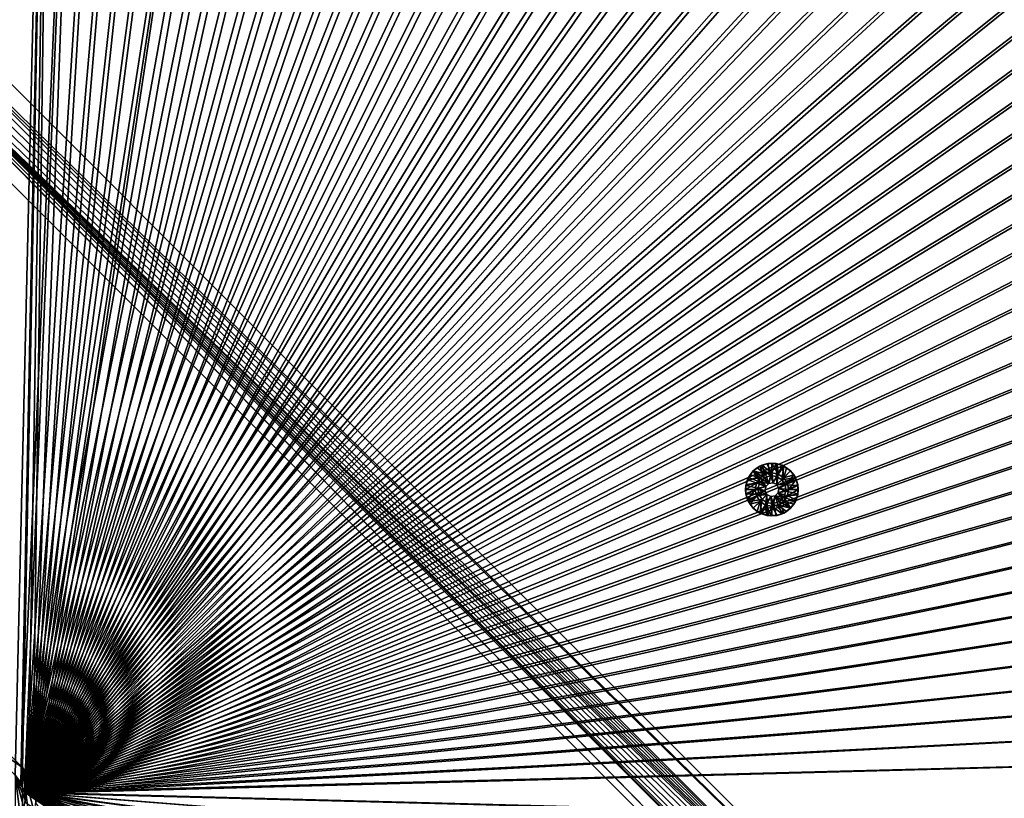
# Model space of a CAD drawing. Header units: metres. Extents: x -1 to 1402, y -1402 to 1.
# Tile 332 of 453: x 758 to 1038, y -678 to -457. Entities that reach past the tile are written whole.
import ezdxf

# ---------------------------------------------------------------- set-up
doc = ezdxf.new("R2010")
doc.units = ezdxf.units.M

msp = doc.modelspace()

# ---------------------------------------------------------------- linework, layer by layer
at = {"layer": 'None0'}
for points in [[(759.270203, -676.616821, -500.477753), (877.839905, -152.386719, -500.477753), (865.633545, -152.258026, -500.477753)], [(865.633545, -152.258026, -500.477753), (853.427002, -152.435944, -500.477753), (759.270203, -676.616821, -500.477753)], [(890.038513, -152.829346, -500.477753), (877.839905, -152.386719, -500.477753), (759.270203, -676.616821, -500.477753)], [(853.427002, -152.435944, -500.477753), (841.227478, -152.913116, -500.477753), (759.270203, -676.616821, -500.477753)], [(902.222107, -153.593277, -500.477753), (890.038513, -152.829346, -500.477753), (759.270203, -676.616821, -500.477753)], [(759.270203, -676.616821, -500.477753), (841.227478, -152.913116, -500.477753), (829.04248, -153.68222, -500.477753)], [(759.270203, -676.616821, -500.477753), (914.381592, -154.685791, -500.477753), (902.222107, -153.593277, -500.477753)], [(829.04248, -153.68222, -500.477753), (816.879211, -154.735916, -500.477753), (759.270203, -676.616821, -500.477753)], [(829.04248, -153.68222, -503.477753), (841.227539, -152.913116, -503.477753), (761.671448, -674.203247, -503.477753)], [(761.671448, -674.203247, -503.477753), (841.227539, -152.913116, -503.477753), (762.366577, -676.864197, -503.477753)], [(816.879211, -154.735916, -503.477753), (829.04248, -153.68222, -503.477753), (761.671448, -674.203247, -503.477753)], [(762.366577, -676.864197, -503.477753), (853.427002, -152.435928, -503.477753), (865.633545, -152.258026, -503.477753)], [(865.633545, -152.258026, -503.477753), (877.839844, -152.386719, -503.477753), (762.366577, -676.864197, -503.477753)], [(877.839844, -152.386719, -503.477753), (890.038513, -152.829361, -503.477753), (762.366577, -676.864197, -503.477753)], [(841.227539, -152.913116, -503.477753), (853.427002, -152.435928, -503.477753), (762.366577, -676.864197, -503.477753)], [(762.366577, -676.864197, -503.477753), (890.038513, -152.829361, -503.477753), (902.222107, -153.593292, -503.477753)], [(902.222107, -153.593292, -503.477753), (914.381592, -154.685791, -503.477753), (762.366577, -676.864197, -503.477753)], [(926.506104, -156.11409, -500.477753), (914.381592, -154.685791, -500.477753), (759.270203, -676.616821, -500.477753)], [(816.879211, -154.735916, -500.477753), (804.743835, -156.067139, -500.477753), (759.270203, -676.616821, -500.477753)], [(759.270203, -676.616821, -500.477753), (804.743835, -156.067139, -500.477753), (792.641296, -157.669098, -500.477753)], [(938.584595, -157.885391, -500.477753), (926.506104, -156.11409, -500.477753), (759.270203, -676.616821, -500.477753)], [(761.671448, -674.203247, -503.477753), (804.743835, -156.067139, -503.477753), (816.879211, -154.735916, -503.477753)], [(792.641296, -157.669098, -503.477753), (804.743835, -156.067139, -503.477753), (761.671448, -674.203247, -503.477753)], [(914.381592, -154.685791, -503.477753), (926.506042, -156.114075, -503.477753), (762.366577, -676.864197, -503.477753)], [(762.366577, -676.864197, -503.477753), (926.506042, -156.114075, -503.477753), (938.584595, -157.885391, -503.477753)], [(780.576416, -159.535049, -500.477753), (758.274048, -673.982178, -500.477753), (759.270203, -676.616821, -500.477753)], [(780.576416, -159.535049, -500.477753), (768.553894, -161.658218, -500.477753), (758.274048, -673.982178, -500.477753)], [(792.641296, -157.669098, -500.477753), (780.576416, -159.535049, -500.477753), (759.270203, -676.616821, -500.477753)], [(759.270203, -676.616821, -500.477753), (950.60614, -160.006927, -500.477753), (938.584595, -157.885391, -500.477753)], [(780.576416, -159.535049, -503.477753), (792.641296, -157.669098, -503.477753), (761.671448, -674.203247, -503.477753)], [(780.576416, -159.535049, -503.477753), (761.671448, -674.203247, -503.477753), (768.553894, -161.658218, -503.477753)], [(938.584595, -157.885391, -503.477753), (950.60614, -160.006927, -503.477753), (762.366577, -676.864197, -503.477753)], [(756.582703, -671.729858, -500.477753), (768.553894, -161.658218, -500.477753), (714.156311, -629.303467, -500.477753)], [(768.553894, -161.658218, -500.477753), (756.578674, -164.031845, -500.477753), (714.156311, -629.303467, -500.477753)], [(716.277588, -627.182129, -503.477753), (756.578674, -164.031845, -503.477753), (768.553894, -161.658218, -503.477753)], [(758.704041, -669.608582, -503.477753), (716.277588, -627.182129, -503.477753), (768.553894, -161.658218, -503.477753)], [(768.553894, -161.658218, -500.477753), (756.582703, -671.729858, -500.477753), (758.274048, -673.982178, -500.477753)], [(768.553894, -161.658218, -503.477753), (760.432129, -671.748047, -503.477753), (758.704041, -669.608582, -503.477753)], [(962.559814, -162.485886, -500.477753), (950.60614, -160.006927, -500.477753), (759.270203, -676.616821, -500.477753)], [(974.433777, -165.328979, -500.477753), (962.559814, -162.485886, -500.477753), (759.270203, -676.616821, -500.477753)], [(761.671448, -674.203247, -503.477753), (760.432129, -671.748047, -503.477753), (768.553894, -161.658218, -503.477753)], [(950.60614, -160.006927, -503.477753), (962.559814, -162.485901, -503.477753), (762.366577, -676.864197, -503.477753)], [(762.366577, -676.864197, -503.477753), (962.559814, -162.485901, -503.477753), (974.433777, -165.328995, -503.477753)], [(759.270203, -676.616821, -500.477753), (986.21344, -168.541031, -500.477753), (974.433777, -165.328979, -500.477753)], [(974.433777, -165.328995, -503.477753), (986.21344, -168.541031, -503.477753), (762.366577, -676.864197, -503.477753)], [(997.883667, -172.126526, -500.477753), (986.21344, -168.541031, -500.477753), (759.270203, -676.616821, -500.477753)], [(986.21344, -168.541031, -503.477753), (997.883667, -172.126511, -503.477753), (762.366577, -676.864197, -503.477753)], [(1009.429382, -176.089951, -500.477753), (997.883667, -172.126526, -500.477753), (759.270203, -676.616821, -500.477753)], [(762.366577, -676.864197, -503.477753), (997.883667, -172.126511, -503.477753), (1009.429382, -176.08992, -503.477753)], [(759.270203, -676.616821, -500.477753), (1020.835388, -180.435776, -500.477753), (1009.429382, -176.089951, -500.477753)], [(1009.429382, -176.08992, -503.477753), (1020.835327, -180.43576, -503.477753), (762.366577, -676.864197, -503.477753)], [(1032.086548, -185.168472, -500.477753), (1020.835388, -180.435776, -500.477753), (759.270203, -676.616821, -500.477753)], [(1020.835327, -180.43576, -503.477753), (1032.086548, -185.168488, -503.477753), (762.366577, -676.864197, -503.477753)], [(1043.167358, -190.290848, -500.477753), (1032.086548, -185.168472, -500.477753), (759.270203, -676.616821, -500.477753)], [(762.366577, -676.864197, -503.477753), (1032.086548, -185.168488, -503.477753), (1043.167236, -190.290878, -503.477753)], [(759.270203, -676.616821, -500.477753), (1054.060913, -195.801147, -500.477753), (1043.167358, -190.290848, -500.477753)], [(1043.167236, -190.290878, -503.477753), (1054.060913, -195.801178, -503.477753), (762.366577, -676.864197, -503.477753)], [(1064.750488, -201.696884, -500.477753), (1054.060913, -195.801147, -500.477753), (759.270203, -676.616821, -500.477753)], [(1054.060913, -195.801178, -503.477753), (1064.750488, -201.696899, -503.477753), (762.366577, -676.864197, -503.477753)], [(1075.219116, -207.975586, -500.477753), (1064.750488, -201.696884, -500.477753), (759.270203, -676.616821, -500.477753)], [(762.366577, -676.864197, -503.477753), (1064.750488, -201.696899, -503.477753), (1075.219116, -207.975586, -503.477753)], [(759.270203, -676.616821, -500.477753), (1085.449829, -214.634781, -500.477753), (1075.219116, -207.975586, -500.477753)], [(1075.219116, -207.975586, -503.477753), (1085.449829, -214.634766, -503.477753), (762.366577, -676.864197, -503.477753)], [(1095.425781, -221.671967, -500.477753), (1085.449829, -214.634781, -500.477753), (759.270203, -676.616821, -500.477753)], [(1085.449829, -214.634766, -503.477753), (1095.425781, -221.671967, -503.477753), (762.366577, -676.864197, -503.477753)], [(1105.130127, -229.083405, -500.477753), (1095.425781, -221.671967, -500.477753), (759.270203, -676.616821, -500.477753)], [(762.366577, -676.864197, -503.477753), (1095.425781, -221.671967, -503.477753), (1105.130127, -229.083405, -503.477753)], [(759.270203, -676.616821, -500.477753), (1114.546509, -236.858063, -500.477753), (1105.130127, -229.083405, -500.477753)], [(1105.130127, -229.083405, -503.477753), (1114.546509, -236.858078, -503.477753), (762.366577, -676.864197, -503.477753)], [(1123.658447, -244.982376, -500.477753), (1114.546509, -236.858063, -500.477753), (759.270203, -676.616821, -500.477753)], [(1114.546509, -236.858078, -503.477753), (1123.658447, -244.982391, -503.477753), (762.366577, -676.864197, -503.477753)], [(1132.449951, -253.442764, -500.477753), (1123.658447, -244.982376, -500.477753), (759.270203, -676.616821, -500.477753)], [(762.366577, -676.864197, -503.477753), (1123.658447, -244.982391, -503.477753), (1132.449951, -253.442764, -503.477753)], [(759.270203, -676.616821, -500.477753), (1140.904175, -262.230072, -500.477753), (1132.449951, -253.442764, -500.477753)], [(1132.449951, -253.442764, -503.477753), (1140.909912, -262.234467, -503.477753), (762.366577, -676.864197, -503.477753)], [(1149.024048, -271.340851, -500.477753), (1140.904175, -262.230072, -500.477753), (759.270203, -676.616821, -500.477753)], [(1140.909912, -262.234467, -503.477753), (1149.033813, -271.34671, -503.477753), (762.366577, -676.864197, -503.477753)], [(1156.797485, -280.757751, -500.477753), (1149.024048, -271.340851, -500.477753), (759.270203, -676.616821, -500.477753)], [(762.366577, -676.864197, -503.477753), (1149.033813, -271.34671, -503.477753), (1156.808105, -280.763245, -503.477753)], [(759.270203, -676.616821, -500.477753), (1164.212402, -290.46344, -500.477753), (1156.797485, -280.757751, -500.477753)], [(1156.808105, -280.763245, -503.477753), (1164.21936, -290.467712, -503.477753), (762.366577, -676.864197, -503.477753)], [(1171.256714, -300.440613, -500.477753), (1164.212402, -290.46344, -500.477753), (759.270203, -676.616821, -500.477753)], [(1164.21936, -290.467712, -503.477753), (1171.256348, -300.443756, -503.477753), (762.366577, -676.864197, -503.477753)], [(1177.919434, -310.671997, -500.477753), (1171.256714, -300.440613, -500.477753), (759.270203, -676.616821, -500.477753)], [(762.366577, -676.864197, -503.477753), (1171.256348, -300.443756, -503.477753), (1177.915405, -310.674469, -503.477753)], [(759.270203, -676.616821, -500.477753), (1184.196899, -321.140778, -500.477753), (1177.919434, -310.671997, -500.477753)], [(1177.915405, -310.674469, -503.477753), (1184.194092, -321.143036, -503.477753), (762.366577, -676.864197, -503.477753)], [(1190.089233, -331.830353, -500.477753), (1184.196899, -321.140778, -500.477753), (759.270203, -676.616821, -500.477753)], [(1184.194092, -321.143036, -503.477753), (1190.089966, -331.832489, -503.477753), (762.366577, -676.864197, -503.477753)], [(1195.596069, -342.724152, -500.477753), (1190.089233, -331.830353, -500.477753), (759.270203, -676.616821, -500.477753)], [(762.366577, -676.864197, -503.477753), (1190.089966, -331.832489, -503.477753), (1195.600342, -342.725983, -503.477753)], [(759.270203, -676.616821, -500.477753), (1200.717407, -353.805603, -500.477753), (1195.596069, -342.724152, -500.477753)], [(1195.600342, -342.725983, -503.477753), (1200.7229, -353.80661, -503.477753), (762.366577, -676.864197, -503.477753)], [(1205.453003, -365.058044, -500.477753), (1200.717407, -353.805603, -500.477753), (759.270203, -676.616821, -500.477753)], [(1200.7229, -353.80661, -503.477753), (1205.455811, -365.057617, -503.477753), (762.366577, -676.864197, -503.477753)], [(1209.802612, -376.464935, -500.477753), (1205.453003, -365.058044, -500.477753), (759.270203, -676.616821, -500.477753)], [(762.366577, -676.864197, -503.477753), (1205.455811, -365.057617, -503.477753), (1209.801758, -376.46347, -503.477753)], [(759.270203, -676.616821, -500.477753), (1213.767578, -388.010193, -500.477753), (1209.802612, -376.464935, -500.477753)], [(1209.801758, -376.46347, -503.477753), (1213.765259, -388.009064, -503.477753), (762.366577, -676.864197, -503.477753)], [(1217.352539, -399.679108, -500.477753), (1213.767578, -388.010193, -500.477753), (759.270203, -676.616821, -500.477753)], [(1213.765259, -388.009064, -503.477753), (1217.35083, -399.679199, -503.477753), (762.366577, -676.864197, -503.477753)], [(1220.56311, -411.457306, -500.477753), (1217.352539, -399.679108, -500.477753), (759.270203, -676.616821, -500.477753)], [(762.366577, -676.864197, -503.477753), (1217.35083, -399.679199, -503.477753), (1220.562744, -411.458832, -503.477753)], [(759.270203, -676.616821, -500.477753), (1223.404785, -423.330414, -500.477753), (1220.56311, -411.457306, -500.477753)], [(1220.562744, -411.458832, -503.477753), (1223.40564, -423.332764, -503.477753), (762.366577, -676.864197, -503.477753)], [(1225.883057, -435.283936, -500.477753), (1223.404785, -423.330414, -500.477753), (759.270203, -676.616821, -500.477753)], [(1223.40564, -423.332764, -503.477753), (1225.884155, -435.286407, -503.477753), (762.366577, -676.864197, -503.477753)], [(1228.003662, -447.304108, -500.477753), (1225.883057, -435.283936, -500.477753), (759.270203, -676.616821, -500.477753)], [(762.366577, -676.864197, -503.477753), (1225.884155, -435.286407, -503.477753), (1228.005249, -447.307983, -503.477753)], [(759.270203, -676.616821, -500.477753), (1229.77356, -459.380157, -500.477753), (1228.003662, -447.304108, -500.477753)], [(1228.005249, -447.307983, -503.477753), (1229.775879, -459.386505, -503.477753), (762.366577, -676.864197, -503.477753)], [(1231.200439, -471.502319, -500.477753), (1229.77356, -459.380157, -500.477753), (759.270203, -676.616821, -500.477753)], [(1229.775879, -459.386505, -503.477753), (1231.203491, -471.510986, -503.477753), (762.366577, -676.864197, -503.477753)], [(1232.291626, -483.660858, -500.477753), (1231.200439, -471.502319, -500.477753), (759.270203, -676.616821, -500.477753)], [(762.366577, -676.864197, -503.477753), (1231.203491, -471.510986, -503.477753), (1232.295288, -483.670471, -503.477753)], [(759.270203, -676.616821, -500.477753), (1233.054688, -495.8461, -500.477753), (1232.291626, -483.660858, -500.477753)], [(1232.295288, -483.670471, -503.477753), (1233.058716, -495.854095, -503.477753), (762.366577, -676.864197, -503.477753)], [(1233.497192, -508.048248, -500.477753), (1233.054688, -495.8461, -500.477753), (759.270203, -676.616821, -500.477753)], [(1233.058716, -495.854095, -503.477753), (1233.500732, -508.052704, -503.477753), (762.366577, -676.864197, -503.477753)], [(1233.626465, -520.257629, -500.477753), (1233.497192, -508.048248, -500.477753), (759.270203, -676.616821, -500.477753)], [(762.366577, -676.864197, -503.477753), (1233.500732, -508.052704, -503.477753), (1233.629028, -520.258911, -503.477753)], [(759.270203, -676.616821, -500.477753), (1233.450317, -532.464478, -500.477753), (1233.626465, -520.257629, -500.477753)], [(1233.629028, -520.258911, -503.477753), (1233.450684, -532.465393, -503.477753), (762.366577, -676.864197, -503.477753)], [(1232.975708, -544.660522, -500.477753), (1233.450317, -532.464478, -500.477753), (759.270203, -676.616821, -500.477753)], [(1233.450684, -532.465393, -503.477753), (1232.973145, -544.664795, -503.477753), (762.366577, -676.864197, -503.477753)], [(1232.209473, -556.840393, -500.477753), (1232.975708, -544.660522, -500.477753), (759.270203, -676.616821, -500.477753)], [(762.366577, -676.864197, -503.477753), (1232.973145, -544.664795, -503.477753), (1232.203735, -556.849731, -503.477753)], [(759.270203, -676.616821, -500.477753), (1231.158203, -568.999084, -500.477753), (1232.209473, -556.840393, -500.477753)], [(1232.203735, -556.849731, -503.477753), (1231.14978, -569.012939, -503.477753), (762.366577, -676.864197, -503.477753)], [(1229.828735, -581.131714, -500.477753), (1231.158203, -568.999084, -500.477753), (759.270203, -676.616821, -500.477753)], [(1231.14978, -569.012939, -503.477753), (1229.818481, -581.148193, -503.477753), (762.366577, -676.864197, -503.477753)], [(1228.227539, -593.233276, -500.477753), (1229.828735, -581.131714, -500.477753), (759.270203, -676.616821, -500.477753)], [(762.366577, -676.864197, -503.477753), (1229.818481, -581.148193, -503.477753), (1228.216309, -593.250671, -503.477753)], [(759.270203, -676.616821, -500.477753), (1226.361328, -605.298767, -500.477753), (1228.227539, -593.233276, -500.477753)], [(1228.216309, -593.250671, -503.477753), (1226.350342, -605.315491, -503.477753), (762.366577, -676.864197, -503.477753)], [(1224.236694, -617.323303, -500.477753), (1226.361328, -605.298767, -500.477753), (759.270203, -676.616821, -500.477753)], [(1226.350342, -605.315491, -503.477753), (1224.227051, -617.337891, -503.477753), (762.366577, -676.864197, -503.477753)], [(1221.860474, -629.30188, -500.477753), (1224.236694, -617.323303, -500.477753), (759.270203, -676.616821, -500.477753)], [(762.366577, -676.864197, -503.477753), (1224.227051, -617.337891, -503.477753), (1221.853271, -629.313049, -503.477753)], [(627.182129, -697.892822, -513.477783), (697.892822, -627.182129, -513.477783), (758.704041, -687.993347, -513.477783)], [(758.704041, -687.993347, -513.477783), (697.892822, -627.182129, -513.477783), (758.704041, -669.608582, -513.477783)], [(697.892822, -627.182129, -513.477783), (716.277588, -627.182129, -513.477783), (758.704041, -669.608582, -513.477783)], [(758.704041, -669.608582, -513.477783), (716.277588, -627.182129, -513.477783), (758.704041, -669.608582, -503.477753)], [(716.277588, -627.182129, -513.477783), (716.277588, -627.182129, -503.477753), (758.704041, -669.608582, -503.477753)], [(759.270203, -676.616821, -500.477753), (1219.239014, -641.229553, -500.477753), (1221.860474, -629.30188, -500.477753)], [(1221.853271, -629.313049, -503.477753), (1219.235962, -641.236145, -503.477753), (762.366577, -676.864197, -503.477753)], [(1216.379272, -653.101318, -500.477753), (1219.239014, -641.229553, -500.477753), (759.270203, -676.616821, -500.477753)], [(1219.235962, -641.236145, -503.477753), (1216.381348, -653.1026, -503.477753), (762.366577, -676.864197, -503.477753)], [(1213.287231, -664.913025, -500.477753), (1216.379272, -653.101318, -500.477753), (759.270203, -676.616821, -500.477753)], [(762.366577, -676.864197, -503.477753), (1216.381348, -653.1026, -503.477753), (1213.295166, -664.90918, -503.477753)], [(759.270203, -676.616821, -500.477753), (1206.427368, -688.345215, -500.477753), (1213.287231, -664.913025, -500.477753)], [(1213.295166, -664.90918, -503.477753), (1206.445801, -688.333069, -503.477753), (762.366577, -676.864197, -503.477753)], [(760.769958, -672.300964, -513.477783), (762.068665, -675.436279, -513.477783), (758.704041, -669.608582, -513.477783)], [(762.068665, -675.436279, -513.477783), (762.511597, -678.800964, -513.477783), (758.704041, -669.608582, -513.477783)], [(758.704041, -669.608582, -513.477783), (762.511597, -678.800964, -513.477783), (762.068665, -682.165588, -513.477783)], [(762.068665, -682.165588, -513.477783), (760.769958, -685.300964, -513.477783), (758.704041, -669.608582, -513.477783)], [(760.769958, -685.300964, -513.477783), (758.704041, -687.993347, -513.477783), (758.704041, -669.608582, -513.477783)], [(760.769958, -672.300964, -513.477783), (758.704041, -669.608582, -513.477783), (760.432129, -671.748047, -503.477753)], [(760.432129, -671.748047, -503.477753), (758.704041, -669.608582, -513.477783), (758.704041, -669.608582, -503.477753)], [(756.582703, -671.729858, -510.477753), (758.171875, -673.800964, -510.477753), (756.582703, -671.729858, -500.477753)], [(758.171875, -673.800964, -510.477753), (758.274048, -673.982178, -500.477753), (756.582703, -671.729858, -500.477753)], [(756.582703, -685.872009, -510.477753), (758.171875, -683.800964, -510.477753), (756.582703, -671.729858, -510.477753)], [(758.171875, -683.800964, -510.477753), (759.170898, -681.38916, -510.477753), (756.582703, -671.729858, -510.477753)], [(756.582703, -671.729858, -510.477753), (759.170898, -681.38916, -510.477753), (759.511597, -678.800964, -510.477753)], [(759.511597, -678.800964, -510.477753), (759.170898, -676.212769, -510.477753), (756.582703, -671.729858, -510.477753)], [(759.170898, -676.212769, -510.477753), (758.171875, -673.800964, -510.477753), (756.582703, -671.729858, -510.477753)], [(761.671448, -674.203247, -503.477753), (760.769958, -672.300964, -513.477783), (760.432129, -671.748047, -503.477753)], [(762.068665, -675.436279, -513.477783), (760.769958, -672.300964, -513.477783), (761.671448, -674.203247, -503.477753)], [(758.171875, -673.800964, -510.477753), (759.170898, -676.212769, -510.477753), (758.274048, -673.982178, -500.477753)], [(759.170898, -676.212769, -510.477753), (759.270203, -676.616821, -500.477753), (758.274048, -673.982178, -500.477753)], [(762.366577, -676.864197, -503.477753), (762.068665, -675.436279, -513.477783), (761.671448, -674.203247, -503.477753)], [(762.511597, -678.800964, -513.477783), (762.068665, -675.436279, -513.477783), (762.366577, -676.864197, -503.477753)], [(759.170898, -676.212769, -510.477753), (759.511597, -678.800964, -510.477753), (759.270203, -676.616821, -500.477753)], [(759.511597, -678.800964, -510.477753), (759.492126, -679.424744, -500.477753), (759.270203, -676.616821, -500.477753)], [(759.492126, -679.424744, -500.477753), (1095.871094, -904.858887, -500.477753), (759.270203, -676.616821, -500.477753)], [(1095.871094, -904.858887, -500.477753), (1109.911743, -884.878418, -500.477753), (759.270203, -676.616821, -500.477753)], [(759.270203, -676.616821, -500.477753), (1109.911743, -884.878418, -500.477753), (1123.362549, -864.492126, -500.477753)], [(1123.362549, -864.492126, -500.477753), (1136.196411, -843.712891, -500.477753), (759.270203, -676.616821, -500.477753)], [(1136.196411, -843.712891, -500.477753), (1148.385742, -822.553528, -500.477753), (759.270203, -676.616821, -500.477753)], [(759.270203, -676.616821, -500.477753), (1148.385742, -822.553528, -500.477753), (1159.903198, -801.026794, -500.477753)], [(1159.903198, -801.026794, -500.477753), (1170.721191, -779.145508, -500.477753), (759.270203, -676.616821, -500.477753)], [(1170.721191, -779.145508, -500.477753), (1180.812378, -756.922546, -500.477753), (759.270203, -676.616821, -500.477753)], [(759.270203, -676.616821, -500.477753), (1180.812378, -756.922546, -500.477753), (1190.149292, -734.370667, -500.477753)], [(1190.149292, -734.370667, -500.477753), (1198.700928, -711.504822, -500.477753), (759.270203, -676.616821, -500.477753)], [(1198.700928, -711.504822, -500.477753), (1206.427368, -688.345215, -500.477753), (759.270203, -676.616821, -500.477753)], [(762.486328, -679.611877, -503.477753), (762.511597, -678.800964, -513.477783), (762.366577, -676.864197, -503.477753)], [(1206.445801, -688.333069, -503.477753), (1198.725464, -711.488647, -503.477753), (762.366577, -676.864197, -503.477753)], [(762.366577, -676.864197, -503.477753), (1198.725464, -711.488647, -503.477753), (1190.171021, -734.35675, -503.477753)], [(1190.171021, -734.35675, -503.477753), (1180.820068, -756.91803, -503.477753), (762.366577, -676.864197, -503.477753)], [(1180.820068, -756.91803, -503.477753), (1170.709595, -779.153259, -503.477753), (762.366577, -676.864197, -503.477753)], [(762.366577, -676.864197, -503.477753), (1170.709595, -779.153259, -503.477753), (1159.877075, -801.043335, -503.477753)], [(1159.877075, -801.043335, -503.477753), (1148.355835, -822.571533, -503.477753), (762.366577, -676.864197, -503.477753)], [(1148.355835, -822.571533, -503.477753), (1136.170776, -843.727356, -503.477753), (762.366577, -676.864197, -503.477753)], [(762.366577, -676.864197, -503.477753), (1136.170776, -843.727356, -503.477753), (1123.345825, -864.500916, -503.477753)], [(1123.345825, -864.500916, -503.477753), (1109.904663, -884.882324, -503.477753), (762.366577, -676.864197, -503.477753)], [(1109.904663, -884.882324, -503.477753), (1095.871094, -904.861877, -503.477753), (762.366577, -676.864197, -503.477753)], [(762.366577, -676.864197, -503.477753), (1095.871094, -904.861877, -503.477753), (1081.265381, -924.427429, -503.477753)], [(1081.265381, -924.427429, -503.477753), (1066.102417, -943.563416, -503.477753), (762.366577, -676.864197, -503.477753)], [(1066.102417, -943.563416, -503.477753), (1050.397217, -962.255066, -503.477753), (762.366577, -676.864197, -503.477753)], [(762.366577, -676.864197, -503.477753), (1050.397217, -962.255066, -503.477753), (1034.180908, -980.506409, -503.477753)], [(1034.180908, -980.506409, -503.477753), (1017.492004, -998.330933, -503.477753), (762.366577, -676.864197, -503.477753)], [(1017.492004, -998.330933, -503.477753), (1008.949829, -1007.052979, -503.477753), (762.366577, -676.864197, -503.477753)], [(762.366577, -676.864197, -503.477753), (1008.949829, -1007.052979, -503.477753), (1000.238953, -1015.604431, -503.477753)], [(762.366577, -676.864197, -503.477753), (1000.238953, -1015.604431, -503.477753), (762.486328, -679.611877, -503.477753)]]:
    msp.add_3dface(points, dxfattribs=at)
at = {"layer": 'None01'}
for points in [[(1083.216797, -802.634766, -541.977783), (712.545654, -439.14267, -541.977783), (496.317963, -215.735947, -541.977783)], [(1083.216797, -802.634766, -521.977783), (1083.216797, -802.634766, -541.977783), (496.317963, -215.735947, -521.977783)], [(1083.216797, -802.634766, -541.977783), (496.317963, -215.735947, -541.977783), (496.317963, -215.735947, -521.977783)], [(496.317963, -215.735947, -521.977783), (712.545654, -439.14267, -521.977783), (1083.216797, -802.634766, -521.977783)], [(482.175842, -229.878082, -541.977783), (704.354675, -444.878021, -541.977783), (1069.074707, -816.776855, -541.977783)], [(1069.074707, -816.776855, -521.977783), (482.175842, -229.878082, -521.977783), (1069.074707, -816.776855, -541.977783)], [(482.175842, -229.878082, -521.977783), (482.175842, -229.878082, -541.977783), (1069.074707, -816.776855, -541.977783)], [(1069.074707, -816.776855, -521.977783), (704.354675, -444.878021, -521.977783), (482.175842, -229.878082, -521.977783)], [(713.331299, -440.928223, -541.977783), (712.545654, -439.14267, -541.977783), (1083.216797, -802.634766, -541.977783)], [(712.545654, -439.14267, -521.977783), (713.331299, -440.928223, -521.977783), (1083.216797, -802.634766, -521.977783)], [(712.666809, -444.696655, -541.977783), (713.37384, -442.87854, -541.977783), (1054.087769, -780.736389, -541.977783)], [(1054.087769, -780.736389, -521.977783), (713.37384, -442.87854, -521.977783), (712.666809, -444.696655, -521.977783)], [(713.37384, -442.87854, -541.977783), (713.331299, -440.928223, -541.977783), (1054.087769, -780.736389, -541.977783)], [(1054.087769, -780.736389, -541.977783), (713.331299, -440.928223, -541.977783), (1083.216797, -802.634766, -541.977783)], [(1083.216797, -802.634766, -521.977783), (713.331299, -440.928223, -521.977783), (1054.087769, -780.736389, -521.977783)], [(713.331299, -440.928223, -521.977783), (713.37384, -442.87854, -521.977783), (1054.087769, -780.736389, -521.977783)], [(704.354675, -444.878021, -541.977783), (705.763855, -446.22699, -541.977783), (1069.074707, -816.776855, -541.977783)], [(705.763855, -446.22699, -521.977783), (704.354675, -444.878021, -521.977783), (1069.074707, -816.776855, -521.977783)], [(711.317871, -446.105804, -541.977783), (712.666809, -444.696655, -541.977783), (1054.087769, -780.736389, -541.977783)], [(712.666809, -444.696655, -521.977783), (711.317871, -446.105804, -521.977783), (1054.087769, -780.736389, -521.977783)], [(1069.074707, -816.776855, -541.977783), (705.763855, -446.22699, -541.977783), (1047.30603, -787.820679, -541.977783)], [(705.763855, -446.22699, -541.977783), (707.58197, -446.934021, -541.977783), (1047.30603, -787.820679, -541.977783)], [(707.58197, -446.934021, -521.977783), (705.763855, -446.22699, -521.977783), (1047.30603, -787.820679, -521.977783)], [(1047.30603, -787.820679, -521.977783), (705.763855, -446.22699, -521.977783), (1069.074707, -816.776855, -521.977783)], [(707.58197, -446.934021, -541.977783), (709.532288, -446.891479, -541.977783), (1054.087769, -780.736389, -541.977783)], [(1054.087769, -780.736389, -521.977783), (709.532288, -446.891479, -521.977783), (707.58197, -446.934021, -521.977783)], [(1047.30603, -787.820679, -541.977783), (707.58197, -446.934021, -541.977783), (1046.520386, -786.035156, -541.977783)], [(707.58197, -446.934021, -541.977783), (1046.477783, -784.084839, -541.977783), (1046.520386, -786.035156, -541.977783)], [(1052.269653, -780.029358, -541.977783), (707.58197, -446.934021, -541.977783), (1054.087769, -780.736389, -541.977783)], [(1052.269653, -780.029358, -541.977783), (1050.319336, -780.071899, -541.977783), (707.58197, -446.934021, -541.977783)], [(1050.319336, -780.071899, -541.977783), (1048.533813, -780.857544, -541.977783), (707.58197, -446.934021, -541.977783)], [(707.58197, -446.934021, -541.977783), (1048.533813, -780.857544, -541.977783), (1047.184814, -782.266724, -541.977783)], [(1047.184814, -782.266724, -541.977783), (1046.477783, -784.084839, -541.977783), (707.58197, -446.934021, -541.977783)], [(1046.520386, -786.035156, -521.977783), (707.58197, -446.934021, -521.977783), (1047.30603, -787.820679, -521.977783)], [(1046.520386, -786.035156, -521.977783), (1046.477783, -784.084839, -521.977783), (707.58197, -446.934021, -521.977783)], [(1046.477783, -784.084839, -521.977783), (1047.184814, -782.266724, -521.977783), (707.58197, -446.934021, -521.977783)], [(707.58197, -446.934021, -521.977783), (1047.184814, -782.266724, -521.977783), (1048.533813, -780.857544, -521.977783)], [(1048.533813, -780.857544, -521.977783), (1050.319336, -780.071899, -521.977783), (707.58197, -446.934021, -521.977783)], [(1050.319336, -780.071899, -521.977783), (1052.269653, -780.029358, -521.977783), (707.58197, -446.934021, -521.977783)], [(707.58197, -446.934021, -521.977783), (1052.269653, -780.029358, -521.977783), (1054.087769, -780.736389, -521.977783)], [(1054.087769, -780.736389, -541.977783), (709.532288, -446.891479, -541.977783), (711.317871, -446.105804, -541.977783)], [(711.317871, -446.105804, -521.977783), (709.532288, -446.891479, -521.977783), (1054.087769, -780.736389, -521.977783)], [(816.776855, -1069.074585, -541.977783), (444.878021, -704.354675, -541.977783), (229.878082, -482.175842, -541.977783)], [(816.776855, -1069.074585, -541.977783), (229.878082, -482.175842, -541.977783), (816.776855, -1069.074585, -521.977783)], [(229.878082, -482.175842, -541.977783), (229.878082, -482.175842, -521.977783), (816.776855, -1069.074585, -521.977783)], [(229.878082, -482.175842, -521.977783), (444.878021, -704.354675, -521.977783), (816.776855, -1069.074585, -521.977783)], [(439.14267, -712.545654, -541.977783), (802.634766, -1083.216797, -541.977783), (215.735947, -496.317963, -541.977783)], [(215.735947, -496.317963, -521.977783), (215.735947, -496.317963, -541.977783), (802.634766, -1083.216797, -521.977783)], [(215.735947, -496.317963, -541.977783), (802.634766, -1083.216797, -541.977783), (802.634766, -1083.216797, -521.977783)], [(215.735947, -496.317963, -521.977783), (802.634766, -1083.216797, -521.977783), (439.14267, -712.545654, -521.977783)]]:
    msp.add_3dface(points, dxfattribs=at)
at = {"layer": 'None012316'}
for points in [[(969.380127, -583.483521, -499.977753), (968.845337, -583.730042, -500.477753), (968.083496, -584.176575, -499.977753)], [(968.083496, -584.176575, -499.977753), (970.43158, -586.021851, -498.977753), (969.380127, -583.483521, -499.977753)], [(971.077026, -583.004944, -500.477753), (971.802429, -586.437744, -500.477753), (968.845337, -583.730042, -500.477753)], [(971.077026, -583.004944, -500.477753), (968.845337, -583.730042, -500.477753), (969.380127, -583.483521, -499.977753)], [(970.787109, -583.056702, -499.977753), (971.077026, -583.004944, -500.477753), (969.380127, -583.483521, -499.977753)], [(969.380127, -583.483521, -499.977753), (972.250244, -585.660095, -498.977753), (970.787109, -583.056702, -499.977753)], [(970.43158, -586.021851, -498.977753), (972.250244, -585.660095, -498.977753), (969.380127, -583.483521, -499.977753)], [(971.077026, -583.004944, -500.477753), (970.787109, -583.056702, -499.977753), (972.250244, -582.912598, -499.977753)], [(972.250244, -585.660095, -498.977753), (972.250244, -582.912598, -499.977753), (970.787109, -583.056702, -499.977753)], [(973.423523, -583.004944, -500.477753), (971.077026, -583.004944, -500.477753), (972.250244, -582.912598, -499.977753)], [(971.077026, -583.004944, -500.477753), (973.423523, -583.004944, -500.477753), (971.802429, -586.437744, -500.477753)], [(973.423523, -583.004944, -500.477753), (973.57135, -586.637085, -500.477753), (971.802429, -586.437744, -500.477753)], [(973.423523, -583.004944, -500.477753), (972.250244, -582.912598, -499.977753), (973.71344, -583.056702, -499.977753)], [(972.250244, -585.660095, -498.977753), (974.06897, -586.021851, -498.977753), (972.250244, -582.912598, -499.977753)], [(974.06897, -586.021851, -498.977753), (973.71344, -583.056702, -499.977753), (972.250244, -582.912598, -499.977753)], [(973.423523, -583.004944, -500.477753), (975.655212, -583.730042, -500.477753), (973.57135, -586.637085, -500.477753)], [(975.655212, -583.730042, -500.477753), (973.423523, -583.004944, -500.477753), (975.120361, -583.483521, -499.977753)], [(975.120361, -583.483521, -499.977753), (973.423523, -583.004944, -500.477753), (973.71344, -583.056702, -499.977753)], [(973.71344, -583.056702, -499.977753), (974.06897, -586.021851, -498.977753), (975.120361, -583.483521, -499.977753)], [(974.06897, -586.021851, -498.977753), (975.610779, -587.052063, -498.977753), (975.120361, -583.483521, -499.977753)], [(976.417053, -584.176575, -499.977753), (975.655212, -583.730042, -500.477753), (975.120361, -583.483521, -499.977753)], [(975.120361, -583.483521, -499.977753), (975.610779, -587.052063, -498.977753), (976.417053, -584.176575, -499.977753)], [(965.321167, -587.54248, -499.977753), (966.014221, -586.245789, -499.977753), (965.567688, -587.00769, -500.477753)], [(965.321167, -587.54248, -499.977753), (968.889709, -587.052063, -498.977753), (966.014221, -586.245789, -499.977753)], [(966.94696, -585.109314, -500.477753), (968.863342, -588.284485, -500.477753), (965.567688, -587.00769, -500.477753)], [(965.567688, -587.00769, -500.477753), (966.014221, -586.245789, -499.977753), (966.94696, -585.109314, -500.477753)], [(966.014221, -586.245789, -499.977753), (966.94696, -585.109314, -499.977753), (966.94696, -585.109314, -500.477753)], [(968.889709, -587.052063, -498.977753), (966.94696, -585.109314, -499.977753), (966.014221, -586.245789, -499.977753)], [(968.845337, -583.730042, -500.477753), (970.122131, -587.025696, -500.477753), (966.94696, -585.109314, -500.477753)], [(968.845337, -583.730042, -500.477753), (966.94696, -585.109314, -500.477753), (968.083496, -584.176575, -499.977753)], [(968.083496, -584.176575, -499.977753), (966.94696, -585.109314, -500.477753), (966.94696, -585.109314, -499.977753)], [(970.43158, -586.021851, -498.977753), (968.083496, -584.176575, -499.977753), (966.94696, -585.109314, -499.977753)], [(970.122131, -587.025696, -500.477753), (968.863342, -588.284485, -500.477753), (966.94696, -585.109314, -500.477753)], [(968.889709, -587.052063, -498.977753), (970.43158, -586.021851, -498.977753), (966.94696, -585.109314, -499.977753)], [(971.802429, -586.437744, -500.477753), (970.122131, -587.025696, -500.477753), (968.845337, -583.730042, -500.477753)], [(971.342285, -588.630554, -498.977753), (970.43158, -586.021851, -498.977753), (968.889709, -587.052063, -498.977753)], [(972.250244, -585.660095, -498.977753), (970.43158, -586.021851, -498.977753), (971.342285, -588.630554, -498.977753)], [(972.56311, -588.437195, -498.977753), (972.250244, -585.660095, -498.977753), (971.342285, -588.630554, -498.977753)], [(974.06897, -586.021851, -498.977753), (972.250244, -585.660095, -498.977753), (972.56311, -588.437195, -498.977753)], [(973.66449, -588.998352, -498.977753), (974.06897, -586.021851, -498.977753), (972.56311, -588.437195, -498.977753)], [(975.655212, -583.730042, -500.477753), (975.078674, -587.584167, -500.477753), (973.57135, -586.637085, -500.477753)], [(975.610779, -587.052063, -498.977753), (974.06897, -586.021851, -498.977753), (973.66449, -588.998352, -498.977753)], [(975.655212, -583.730042, -500.477753), (977.553589, -585.109314, -500.477753), (975.078674, -587.584167, -500.477753)], [(977.553589, -585.109314, -500.477753), (978.9328, -587.00769, -500.477753), (975.078674, -587.584167, -500.477753)], [(975.610779, -587.052063, -498.977753), (977.553589, -585.109314, -499.977753), (976.417053, -584.176575, -499.977753)], [(977.553589, -585.109314, -499.977753), (975.610779, -587.052063, -498.977753), (978.486267, -586.245789, -499.977753)], [(975.610779, -587.052063, -498.977753), (976.640991, -588.593872, -498.977753), (978.486267, -586.245789, -499.977753)], [(977.553589, -585.109314, -500.477753), (975.655212, -583.730042, -500.477753), (976.417053, -584.176575, -499.977753)], [(977.553589, -585.109314, -499.977753), (977.553589, -585.109314, -500.477753), (976.417053, -584.176575, -499.977753)], [(978.486267, -586.245789, -499.977753), (976.640991, -588.593872, -498.977753), (979.179382, -587.54248, -499.977753)], [(977.553589, -585.109314, -499.977753), (978.486267, -586.245789, -499.977753), (977.553589, -585.109314, -500.477753)], [(978.486267, -586.245789, -499.977753), (978.9328, -587.00769, -500.477753), (977.553589, -585.109314, -500.477753)], [(978.486267, -586.245789, -499.977753), (979.179382, -587.54248, -499.977753), (978.9328, -587.00769, -500.477753)], [(967.497742, -590.412598, -498.977753), (967.859497, -588.593872, -498.977753), (964.750244, -590.412598, -499.977753)], [(967.859497, -588.593872, -498.977753), (964.894348, -588.949402, -499.977753), (964.750244, -590.412598, -499.977753)], [(964.750244, -590.412598, -499.977753), (964.894348, -588.949402, -499.977753), (964.84259, -589.239319, -500.477753)], [(968.863342, -588.284485, -500.477753), (964.84259, -589.239319, -500.477753), (965.567688, -587.00769, -500.477753)], [(964.84259, -589.239319, -500.477753), (965.321167, -587.54248, -499.977753), (965.567688, -587.00769, -500.477753)], [(964.84259, -589.239319, -500.477753), (964.894348, -588.949402, -499.977753), (965.321167, -587.54248, -499.977753)], [(968.275391, -589.964722, -500.477753), (964.84259, -589.239319, -500.477753), (968.863342, -588.284485, -500.477753)], [(964.894348, -588.949402, -499.977753), (967.859497, -588.593872, -498.977753), (965.321167, -587.54248, -499.977753)], [(967.859497, -588.593872, -498.977753), (968.889709, -587.052063, -498.977753), (965.321167, -587.54248, -499.977753)], [(970.468262, -589.504639, -498.977753), (967.859497, -588.593872, -498.977753), (967.497742, -590.412598, -498.977753)], [(968.889709, -587.052063, -498.977753), (967.859497, -588.593872, -498.977753), (970.468262, -589.504639, -498.977753)], [(968.275391, -589.964722, -513.977783), (968.863342, -588.284485, -513.977783), (970.468262, -589.504639, -513.977783)], [(968.863342, -588.284485, -500.477753), (968.863342, -588.284485, -513.977783), (968.275391, -589.964722, -513.977783)], [(968.863342, -588.284485, -500.477753), (968.275391, -589.964722, -513.977783), (968.275391, -589.964722, -500.477753)], [(968.863342, -588.284485, -513.977783), (970.122131, -587.025696, -513.977783), (971.342285, -588.630554, -513.977783)], [(970.122131, -587.025696, -500.477753), (970.122131, -587.025696, -513.977783), (968.863342, -588.284485, -500.477753)], [(970.122131, -587.025696, -513.977783), (968.863342, -588.284485, -513.977783), (968.863342, -588.284485, -500.477753)], [(970.468262, -589.504639, -513.977783), (968.863342, -588.284485, -513.977783), (971.342285, -588.630554, -513.977783)], [(971.342285, -588.630554, -498.977753), (968.889709, -587.052063, -498.977753), (970.468262, -589.504639, -498.977753)], [(971.342285, -588.630554, -513.977783), (970.122131, -587.025696, -513.977783), (971.802429, -586.437744, -513.977783)], [(971.802429, -586.437744, -513.977783), (970.122131, -587.025696, -513.977783), (971.802429, -586.437744, -500.477753)], [(970.122131, -587.025696, -513.977783), (970.122131, -587.025696, -500.477753), (971.802429, -586.437744, -500.477753)], [(971.342285, -588.630554, -513.977783), (971.342285, -588.630554, -498.977753), (970.468262, -589.504639, -513.977783)], [(971.342285, -588.630554, -498.977753), (970.468262, -589.504639, -498.977753), (970.468262, -589.504639, -513.977783)], [(971.342285, -588.630554, -513.977783), (971.802429, -586.437744, -513.977783), (972.56311, -588.437195, -513.977783)], [(972.56311, -588.437195, -498.977753), (971.342285, -588.630554, -498.977753), (972.56311, -588.437195, -513.977783)], [(971.342285, -588.630554, -498.977753), (971.342285, -588.630554, -513.977783), (972.56311, -588.437195, -513.977783)], [(971.802429, -586.437744, -513.977783), (973.57135, -586.637085, -513.977783), (972.56311, -588.437195, -513.977783)], [(973.57135, -586.637085, -513.977783), (971.802429, -586.437744, -513.977783), (973.57135, -586.637085, -500.477753)], [(971.802429, -586.437744, -513.977783), (971.802429, -586.437744, -500.477753), (973.57135, -586.637085, -500.477753)], [(972.56311, -588.437195, -513.977783), (973.57135, -586.637085, -513.977783), (973.66449, -588.998352, -513.977783)], [(973.66449, -588.998352, -498.977753), (972.56311, -588.437195, -498.977753), (973.66449, -588.998352, -513.977783)], [(972.56311, -588.437195, -498.977753), (972.56311, -588.437195, -513.977783), (973.66449, -588.998352, -513.977783)], [(973.57135, -586.637085, -513.977783), (975.078674, -587.584167, -513.977783), (973.66449, -588.998352, -513.977783)], [(975.078674, -587.584167, -513.977783), (973.57135, -586.637085, -513.977783), (975.078674, -587.584167, -500.477753)], [(973.57135, -586.637085, -513.977783), (973.57135, -586.637085, -500.477753), (975.078674, -587.584167, -500.477753)], [(976.640991, -588.593872, -498.977753), (975.610779, -587.052063, -498.977753), (973.66449, -588.998352, -498.977753)], [(975.078674, -587.584167, -513.977783), (976.025818, -589.091492, -513.977783), (973.66449, -588.998352, -513.977783)], [(974.225647, -590.099731, -498.977753), (976.640991, -588.593872, -498.977753), (973.66449, -588.998352, -498.977753)], [(973.66449, -588.998352, -513.977783), (976.025818, -589.091492, -513.977783), (974.225647, -590.099731, -513.977783)], [(973.66449, -588.998352, -513.977783), (974.225647, -590.099731, -513.977783), (973.66449, -588.998352, -498.977753)], [(974.225647, -590.099731, -513.977783), (974.225647, -590.099731, -498.977753), (973.66449, -588.998352, -498.977753)], [(977.002808, -590.412598, -498.977753), (976.640991, -588.593872, -498.977753), (974.225647, -590.099731, -498.977753)], [(976.025818, -589.091492, -513.977783), (976.225098, -590.860474, -513.977783), (974.225647, -590.099731, -513.977783)], [(975.078674, -587.584167, -500.477753), (978.9328, -587.00769, -500.477753), (976.025818, -589.091492, -500.477753)], [(975.078674, -587.584167, -500.477753), (976.025818, -589.091492, -500.477753), (975.078674, -587.584167, -513.977783)], [(976.025818, -589.091492, -500.477753), (976.025818, -589.091492, -513.977783), (975.078674, -587.584167, -513.977783)], [(978.9328, -587.00769, -500.477753), (979.657898, -589.239319, -500.477753), (976.025818, -589.091492, -500.477753)], [(976.025818, -589.091492, -500.477753), (979.657898, -589.239319, -500.477753), (976.225098, -590.860474, -500.477753)], [(976.025818, -589.091492, -500.477753), (976.225098, -590.860474, -500.477753), (976.025818, -589.091492, -513.977783)], [(976.225098, -590.860474, -500.477753), (976.225098, -590.860474, -513.977783), (976.025818, -589.091492, -513.977783)], [(976.640991, -588.593872, -498.977753), (977.002808, -590.412598, -498.977753), (979.179382, -587.54248, -499.977753)], [(979.179382, -587.54248, -499.977753), (977.002808, -590.412598, -498.977753), (979.60614, -588.949402, -499.977753)], [(977.002808, -590.412598, -498.977753), (979.750244, -590.412598, -499.977753), (979.60614, -588.949402, -499.977753)], [(979.179382, -587.54248, -499.977753), (979.657898, -589.239319, -500.477753), (978.9328, -587.00769, -500.477753)], [(979.179382, -587.54248, -499.977753), (979.60614, -588.949402, -499.977753), (979.657898, -589.239319, -500.477753)], [(979.60614, -588.949402, -499.977753), (979.750244, -590.412598, -499.977753), (979.657898, -589.239319, -500.477753)], [(964.84259, -591.585876, -500.477753), (964.750244, -590.412598, -499.977753), (964.84259, -589.239319, -500.477753)], [(964.894348, -591.875793, -499.977753), (964.750244, -590.412598, -499.977753), (964.84259, -591.585876, -500.477753)], [(967.497742, -590.412598, -498.977753), (964.750244, -590.412598, -499.977753), (964.894348, -591.875793, -499.977753)], [(964.84259, -591.585876, -500.477753), (964.84259, -589.239319, -500.477753), (968.275391, -589.964722, -500.477753)], [(968.474731, -591.733704, -500.477753), (964.84259, -591.585876, -500.477753), (968.275391, -589.964722, -500.477753)], [(965.567688, -593.817505, -500.477753), (964.84259, -591.585876, -500.477753), (968.474731, -591.733704, -500.477753)], [(965.321167, -593.282715, -499.977753), (964.84259, -591.585876, -500.477753), (965.567688, -593.817505, -500.477753)], [(965.321167, -593.282715, -499.977753), (964.894348, -591.875793, -499.977753), (964.84259, -591.585876, -500.477753)], [(965.321167, -593.282715, -499.977753), (967.497742, -590.412598, -498.977753), (964.894348, -591.875793, -499.977753)], [(967.859497, -592.231323, -498.977753), (967.497742, -590.412598, -498.977753), (965.321167, -593.282715, -499.977753)], [(969.421814, -593.241028, -500.477753), (965.567688, -593.817505, -500.477753), (968.474731, -591.733704, -500.477753)], [(970.468262, -589.504639, -498.977753), (967.497742, -590.412598, -498.977753), (970.274902, -590.725464, -498.977753)], [(967.497742, -590.412598, -498.977753), (967.859497, -592.231323, -498.977753), (970.274902, -590.725464, -498.977753)], [(970.274902, -590.725464, -498.977753), (967.859497, -592.231323, -498.977753), (970.83606, -591.826782, -498.977753)], [(967.859497, -592.231323, -498.977753), (968.889709, -593.773132, -498.977753), (970.83606, -591.826782, -498.977753)], [(970.274902, -590.725464, -513.977783), (968.275391, -589.964722, -513.977783), (970.468262, -589.504639, -513.977783)], [(968.474731, -591.733704, -513.977783), (968.275391, -589.964722, -513.977783), (970.274902, -590.725464, -513.977783)], [(968.275391, -589.964722, -513.977783), (968.474731, -591.733704, -513.977783), (968.275391, -589.964722, -500.477753)], [(968.275391, -589.964722, -500.477753), (968.474731, -591.733704, -513.977783), (968.474731, -591.733704, -500.477753)], [(970.83606, -591.826782, -513.977783), (968.474731, -591.733704, -513.977783), (970.274902, -590.725464, -513.977783)], [(970.83606, -591.826782, -513.977783), (969.421814, -593.241028, -513.977783), (968.474731, -591.733704, -513.977783)], [(968.474731, -591.733704, -513.977783), (969.421814, -593.241028, -513.977783), (968.474731, -591.733704, -500.477753)], [(968.474731, -591.733704, -500.477753), (969.421814, -593.241028, -513.977783), (969.421814, -593.241028, -500.477753)], [(970.83606, -591.826782, -498.977753), (968.889709, -593.773132, -498.977753), (970.43158, -594.803345, -498.977753)], [(970.929138, -594.18811, -513.977783), (969.421814, -593.241028, -513.977783), (970.83606, -591.826782, -513.977783)], [(970.468262, -589.504639, -513.977783), (970.468262, -589.504639, -498.977753), (970.274902, -590.725464, -498.977753)], [(970.468262, -589.504639, -513.977783), (970.274902, -590.725464, -498.977753), (970.274902, -590.725464, -513.977783)], [(970.274902, -590.725464, -498.977753), (970.83606, -591.826782, -498.977753), (970.274902, -590.725464, -513.977783)], [(970.274902, -590.725464, -513.977783), (970.83606, -591.826782, -498.977753), (970.83606, -591.826782, -513.977783)], [(970.83606, -591.826782, -498.977753), (970.43158, -594.803345, -498.977753), (971.937378, -592.388, -498.977753)], [(971.937378, -592.388, -513.977783), (970.929138, -594.18811, -513.977783), (970.83606, -591.826782, -513.977783)], [(971.937378, -592.388, -513.977783), (970.83606, -591.826782, -513.977783), (971.937378, -592.388, -498.977753)], [(971.937378, -592.388, -498.977753), (970.83606, -591.826782, -513.977783), (970.83606, -591.826782, -498.977753)], [(973.158264, -592.19458, -498.977753), (975.610779, -593.773132, -498.977753), (974.032288, -591.320557, -498.977753)], [(974.032288, -591.320557, -513.977783), (975.637146, -592.54071, -513.977783), (973.158264, -592.19458, -513.977783)], [(974.032288, -591.320557, -498.977753), (974.032288, -591.320557, -513.977783), (973.158264, -592.19458, -498.977753)], [(974.032288, -591.320557, -513.977783), (973.158264, -592.19458, -513.977783), (973.158264, -592.19458, -498.977753)], [(974.032288, -591.320557, -498.977753), (977.002808, -590.412598, -498.977753), (974.225647, -590.099731, -498.977753)], [(974.225647, -590.099731, -513.977783), (976.225098, -590.860474, -513.977783), (974.032288, -591.320557, -513.977783)], [(974.225647, -590.099731, -513.977783), (974.032288, -591.320557, -513.977783), (974.225647, -590.099731, -498.977753)], [(974.032288, -591.320557, -513.977783), (974.032288, -591.320557, -498.977753), (974.225647, -590.099731, -498.977753)], [(974.032288, -591.320557, -498.977753), (976.640991, -592.231323, -498.977753), (977.002808, -590.412598, -498.977753)], [(976.225098, -590.860474, -513.977783), (975.637146, -592.54071, -513.977783), (974.032288, -591.320557, -513.977783)], [(975.610779, -593.773132, -498.977753), (976.640991, -592.231323, -498.977753), (974.032288, -591.320557, -498.977753)], [(976.225098, -590.860474, -500.477753), (979.657898, -591.585876, -500.477753), (975.637146, -592.54071, -500.477753)], [(976.225098, -590.860474, -500.477753), (975.637146, -592.54071, -500.477753), (976.225098, -590.860474, -513.977783)], [(975.637146, -592.54071, -500.477753), (975.637146, -592.54071, -513.977783), (976.225098, -590.860474, -513.977783)], [(979.657898, -591.585876, -500.477753), (978.9328, -593.817505, -500.477753), (975.637146, -592.54071, -500.477753)], [(979.657898, -589.239319, -500.477753), (979.657898, -591.585876, -500.477753), (976.225098, -590.860474, -500.477753)], [(977.002808, -590.412598, -498.977753), (976.640991, -592.231323, -498.977753), (979.750244, -590.412598, -499.977753)], [(976.640991, -592.231323, -498.977753), (979.60614, -591.875793, -499.977753), (979.750244, -590.412598, -499.977753)], [(979.60614, -591.875793, -499.977753), (976.640991, -592.231323, -498.977753), (979.179382, -593.282715, -499.977753)], [(979.657898, -591.585876, -500.477753), (979.179382, -593.282715, -499.977753), (978.9328, -593.817505, -500.477753)], [(979.657898, -591.585876, -500.477753), (979.60614, -591.875793, -499.977753), (979.179382, -593.282715, -499.977753)], [(979.750244, -590.412598, -499.977753), (979.60614, -591.875793, -499.977753), (979.657898, -591.585876, -500.477753)], [(979.657898, -589.239319, -500.477753), (979.750244, -590.412598, -499.977753), (979.657898, -591.585876, -500.477753)], [(966.014221, -594.579346, -499.977753), (967.859497, -592.231323, -498.977753), (965.321167, -593.282715, -499.977753)], [(966.014221, -594.579346, -499.977753), (965.321167, -593.282715, -499.977753), (965.567688, -593.817505, -500.477753)], [(969.421814, -593.241028, -500.477753), (966.94696, -595.715881, -500.527771), (965.567688, -593.817505, -500.477753)], [(966.014221, -594.579346, -499.977753), (965.567688, -593.817505, -500.477753), (966.94696, -595.715881, -500.527771)], [(968.889709, -593.773132, -498.977753), (967.859497, -592.231323, -498.977753), (966.014221, -594.579346, -499.977753)], [(966.94696, -595.715881, -499.977753), (968.889709, -593.773132, -498.977753), (966.014221, -594.579346, -499.977753)], [(966.94696, -595.715881, -499.977753), (966.014221, -594.579346, -499.977753), (966.94696, -595.715881, -500.527771)], [(968.845337, -597.095154, -500.477753), (966.94696, -595.715881, -500.527771), (969.421814, -593.241028, -500.477753)], [(968.889709, -593.773132, -498.977753), (966.94696, -595.715881, -499.977753), (968.083496, -596.648621, -499.977753)], [(969.380127, -597.341675, -499.977753), (968.889709, -593.773132, -498.977753), (968.083496, -596.648621, -499.977753)], [(970.929138, -594.18811, -500.477753), (968.845337, -597.095154, -500.477753), (969.421814, -593.241028, -500.477753)], [(971.077026, -597.820251, -500.477753), (968.845337, -597.095154, -500.477753), (970.929138, -594.18811, -500.477753)], [(970.43158, -594.803345, -498.977753), (968.889709, -593.773132, -498.977753), (969.380127, -597.341675, -499.977753)], [(970.929138, -594.18811, -500.477753), (969.421814, -593.241028, -500.477753), (970.929138, -594.18811, -513.977783)], [(970.929138, -594.18811, -513.977783), (969.421814, -593.241028, -500.477753), (969.421814, -593.241028, -513.977783)], [(970.43158, -594.803345, -498.977753), (972.250244, -595.1651, -498.977753), (971.937378, -592.388, -498.977753)], [(972.69812, -594.387451, -513.977783), (970.929138, -594.18811, -513.977783), (971.937378, -592.388, -513.977783)], [(972.69812, -594.387451, -500.477753), (971.077026, -597.820251, -500.477753), (970.929138, -594.18811, -500.477753)], [(972.69812, -594.387451, -500.477753), (970.929138, -594.18811, -500.477753), (972.69812, -594.387451, -513.977783)], [(972.69812, -594.387451, -513.977783), (970.929138, -594.18811, -500.477753), (970.929138, -594.18811, -513.977783)], [(972.69812, -594.387451, -500.477753), (973.423523, -597.820251, -500.477753), (971.077026, -597.820251, -500.477753)], [(971.937378, -592.388, -498.977753), (972.250244, -595.1651, -498.977753), (973.158264, -592.19458, -498.977753)], [(973.158264, -592.19458, -513.977783), (972.69812, -594.387451, -513.977783), (971.937378, -592.388, -513.977783)], [(973.158264, -592.19458, -498.977753), (973.158264, -592.19458, -513.977783), (971.937378, -592.388, -513.977783)], [(973.158264, -592.19458, -498.977753), (971.937378, -592.388, -513.977783), (971.937378, -592.388, -498.977753)], [(972.250244, -595.1651, -498.977753), (974.06897, -594.803345, -498.977753), (973.158264, -592.19458, -498.977753)], [(973.158264, -592.19458, -513.977783), (974.378418, -593.7995, -513.977783), (972.69812, -594.387451, -513.977783)], [(974.378418, -593.7995, -500.477753), (975.655212, -597.095154, -500.477753), (972.69812, -594.387451, -500.477753)], [(974.378418, -593.7995, -513.977783), (974.378418, -593.7995, -500.477753), (972.69812, -594.387451, -500.477753)], [(974.378418, -593.7995, -513.977783), (972.69812, -594.387451, -500.477753), (972.69812, -594.387451, -513.977783)], [(975.655212, -597.095154, -500.477753), (973.423523, -597.820251, -500.477753), (972.69812, -594.387451, -500.477753)], [(973.158264, -592.19458, -498.977753), (974.06897, -594.803345, -498.977753), (975.610779, -593.773132, -498.977753)], [(975.637146, -592.54071, -513.977783), (974.378418, -593.7995, -513.977783), (973.158264, -592.19458, -513.977783)], [(975.610779, -593.773132, -498.977753), (974.06897, -594.803345, -498.977753), (977.553589, -595.715881, -499.977753)], [(975.637146, -592.54071, -500.477753), (977.553589, -595.715881, -500.477753), (974.378418, -593.7995, -500.477753)], [(975.637146, -592.54071, -513.977783), (975.637146, -592.54071, -500.477753), (974.378418, -593.7995, -513.977783)], [(975.637146, -592.54071, -500.477753), (974.378418, -593.7995, -500.477753), (974.378418, -593.7995, -513.977783)], [(977.553589, -595.715881, -500.477753), (975.655212, -597.095154, -500.477753), (974.378418, -593.7995, -500.477753)], [(976.640991, -592.231323, -498.977753), (975.610779, -593.773132, -498.977753), (979.179382, -593.282715, -499.977753)], [(979.179382, -593.282715, -499.977753), (975.610779, -593.773132, -498.977753), (978.486267, -594.579346, -499.977753)], [(975.610779, -593.773132, -498.977753), (977.553589, -595.715881, -499.977753), (978.486267, -594.579346, -499.977753)], [(975.637146, -592.54071, -500.477753), (978.9328, -593.817505, -500.477753), (977.553589, -595.715881, -500.477753)], [(978.9328, -593.817505, -500.477753), (978.486267, -594.579346, -499.977753), (977.553589, -595.715881, -500.477753)], [(978.486267, -594.579346, -499.977753), (977.553589, -595.715881, -499.977753), (977.553589, -595.715881, -500.477753)], [(979.179382, -593.282715, -499.977753), (978.486267, -594.579346, -499.977753), (978.9328, -593.817505, -500.477753)], [(966.94696, -595.715881, -499.977753), (966.94696, -595.715881, -500.527771), (968.083496, -596.648621, -499.977753)], [(966.94696, -595.715881, -500.527771), (968.845337, -597.095154, -500.477753), (968.083496, -596.648621, -499.977753)], [(968.083496, -596.648621, -499.977753), (968.845337, -597.095154, -500.477753), (969.380127, -597.341675, -499.977753)], [(968.845337, -597.095154, -500.477753), (971.077026, -597.820251, -500.477753), (969.380127, -597.341675, -499.977753)], [(970.787109, -597.768494, -499.977753), (970.43158, -594.803345, -498.977753), (969.380127, -597.341675, -499.977753)], [(969.380127, -597.341675, -499.977753), (971.077026, -597.820251, -500.477753), (970.787109, -597.768494, -499.977753)], [(972.250244, -595.1651, -498.977753), (970.43158, -594.803345, -498.977753), (972.250244, -597.912598, -499.977753)], [(970.43158, -594.803345, -498.977753), (970.787109, -597.768494, -499.977753), (972.250244, -597.912598, -499.977753)], [(974.06897, -594.803345, -498.977753), (972.250244, -595.1651, -498.977753), (975.120361, -597.341675, -499.977753)], [(975.120361, -597.341675, -499.977753), (972.250244, -595.1651, -498.977753), (973.71344, -597.768494, -499.977753)], [(972.250244, -595.1651, -498.977753), (972.250244, -597.912598, -499.977753), (973.71344, -597.768494, -499.977753)], [(973.423523, -597.820251, -500.477753), (975.655212, -597.095154, -500.477753), (975.120361, -597.341675, -499.977753)], [(973.71344, -597.768494, -499.977753), (973.423523, -597.820251, -500.477753), (975.120361, -597.341675, -499.977753)], [(974.06897, -594.803345, -498.977753), (976.417053, -596.648621, -499.977753), (977.553589, -595.715881, -499.977753)], [(976.417053, -596.648621, -499.977753), (974.06897, -594.803345, -498.977753), (975.120361, -597.341675, -499.977753)], [(975.120361, -597.341675, -499.977753), (975.655212, -597.095154, -500.477753), (976.417053, -596.648621, -499.977753)], [(975.655212, -597.095154, -500.477753), (977.553589, -595.715881, -500.477753), (976.417053, -596.648621, -499.977753)], [(976.417053, -596.648621, -499.977753), (977.553589, -595.715881, -500.477753), (977.553589, -595.715881, -499.977753)], [(971.077026, -597.820251, -500.477753), (972.250244, -597.912598, -499.977753), (970.787109, -597.768494, -499.977753)], [(971.077026, -597.820251, -500.477753), (973.423523, -597.820251, -500.477753), (972.250244, -597.912598, -499.977753)], [(973.423523, -597.820251, -500.477753), (973.71344, -597.768494, -499.977753), (972.250244, -597.912598, -499.977753)]]:
    msp.add_3dface(points, dxfattribs=at)

doc.saveas('drawing.dxf')
